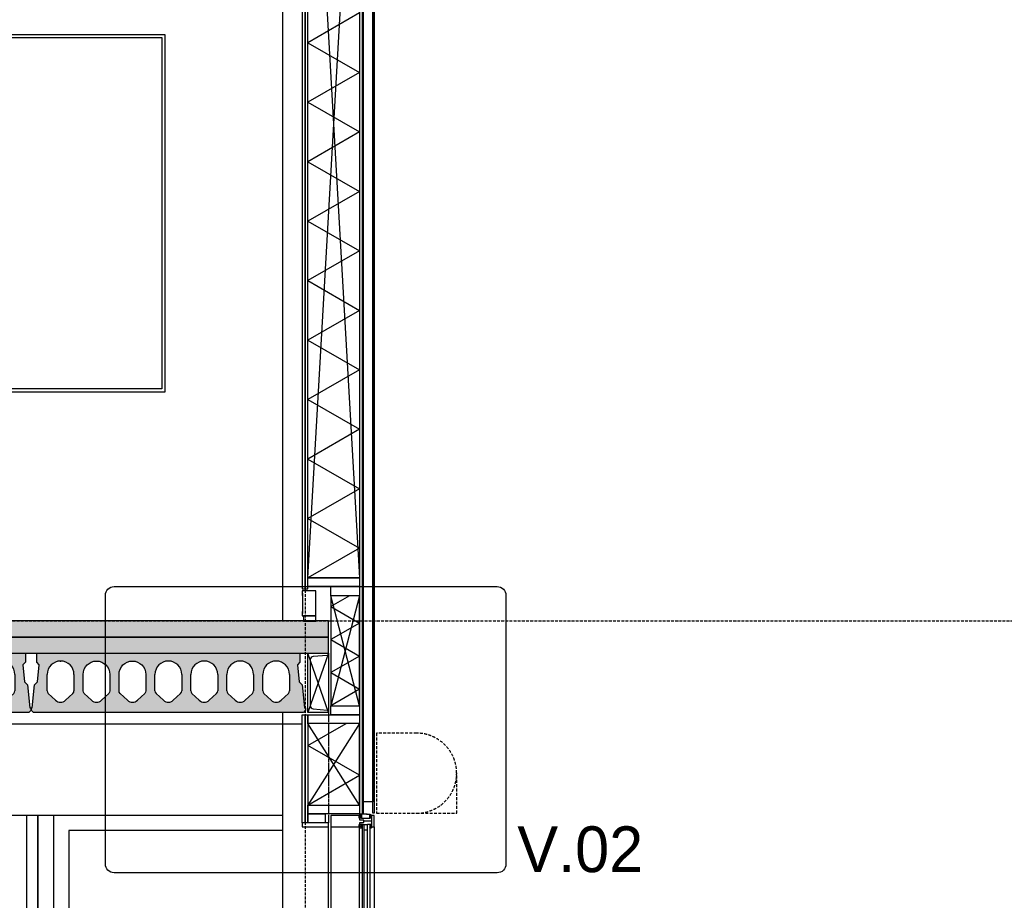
# Model space of a CAD drawing. Header units: millimetres. Extents: x -297000 to 504135, y -166520 to 252050.
# Tile 304 of 416: x 34275 to 38578, y -13020 to -9173. Entities that reach past the tile are written whole.
import ezdxf

# ---------------------------------------------------------------- set-up
doc = ezdxf.new("R2010")
doc.units = ezdxf.units.MM
doc.header["$MEASUREMENT"] = 0
for name, pattern in [('ACAD_ISO10W100', [18, 12, -3, 0, -3]), ('CENTER', [50.800000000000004, 31.75, -6.349999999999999, 6.349999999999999, -6.349999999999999]), ('DASHED', [19.049999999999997, 12.7, -6.35]), ('DASHED2', [0.375, 0.25, -0.125]), ('HIDDEN2', [4.762499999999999, 3.175, -1.5875])]:
    doc.linetypes.add(name, pattern=pattern)
doc.layers.get('Defpoints').update_dxf_attribs({"color": 6})
for name, color, linetype in [('040_AXPRI_B', 9, 'CENTER'), ('053_SHADE_S', 253, 'Continuous'), ('068_HATCH_H', 8, 'Continuous'), ('080_SYMB_DETAIL', 4, 'Continuous'), ('210_WALEX_E', 2, 'Continuous'), ('210_WALEX_G', 2, 'Continuous'), ('299_CONCR_G', 3, 'Continuous'), ('299_CONCR_H', 251, 'Continuous'), ('299_STEEL_G', 3, 'Continuous'), ('299_STEEL_H', 8, 'Continuous'), ('310_WINDO_E', 1, 'Continuous'), ('320_DOORS_E', 8, 'Continuous'), ('410_WAFEX_G', 1, 'Continuous'), ('420_WAFIN_G', 1, 'Continuous'), ('450_CEIFI_G', 2, 'Continuous'), ('610_ELECT_G', 1, 'Continuous')]:
    doc.layers.add(name, color=color, linetype=linetype)
doc.styles.add('VMX 3 BIG 200', font='unvr55w.TTF', dxfattribs={"height": 800})

# ---------------------------------------------------------------- blocks, each defined once
blk = doc.blocks.new('GRID02')
at = {"layer": '040_AXPRI_B', "linetype": 'ACAD_ISO10W100'}
blk.add_line((23199.99999783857, -2483.903999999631), (23199.99999788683, 11470.78071810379), dxfattribs=at)
blk.add_lwpolyline([(-4000, 3800), (27199.99999785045, 3800)], dxfattribs=at)
blk = doc.blocks.new('KANAALPLAAT260')
at = {"layer": '299_CONCR_H'}
h = blk.add_hatch(color=256, dxfattribs=at)
h.paths.add_polyline_path([(5.049627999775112, 120.4962809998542), (18.44946200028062, 133.8961149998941), (25.96350099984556, 209.0364990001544), (15, 220), (15, 260), (1165, 260), (1165, 220), (1154.036499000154, 209.0364990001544), (1161.550537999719, 133.8961149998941), (1174.950372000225, 120.4962809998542), (1185, 20), (1190, 20), (1190, 10), (1180, 0), (0, 0), (-10, 10), (-10, 20), (-5, 20)])
edge = h.paths.add_edge_path(flags=16)
edge.add_arc((119, 76.68257113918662), 31.68257478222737, 226.8415831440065, 313.1584168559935)
edge.add_line((140.6714472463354, 53.57123368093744), (172.760268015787, 83.66084609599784))
edge.add_arc((162.5, 94.60282490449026), 15, 313.1584168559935, 360)
edge.add_line((177.5, 94.60282490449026), (177.5, 166.5))
edge.add_arc((119, 166.5), 58.5, 0, 180)
edge.add_line((60.5, 166.5), (60.5, 94.60282490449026))
edge.add_arc((75.5, 94.60282490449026), 14.99999999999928, 180, 226.8415831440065)
edge.add_line((65.239731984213, 83.66084609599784), (97.32855275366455, 53.57123368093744))
edge = h.paths.add_edge_path(flags=16)
edge.add_line((254.3285527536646, 53.57123368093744), (222.239731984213, 83.66084609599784))
edge.add_arc((232.5, 94.60282490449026), 14.99999999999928, 180, 226.8415831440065, ccw=False)
edge.add_line((217.5, 94.60282490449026), (217.5, 166.5))
edge.add_arc((276, 166.5), 58.5, 0, 180, ccw=False)
edge.add_line((334.5, 166.5), (334.5, 94.60282490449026))
edge.add_arc((319.5, 94.60282490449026), 15, -46.841583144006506, 0, ccw=False)
edge.add_line((329.760268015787, 83.66084609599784), (297.6714472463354, 53.57123368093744))
edge.add_arc((276, 76.68257113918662), 31.68257478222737, 226.8415831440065, 313.1584168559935, ccw=False)
edge = h.paths.add_edge_path(flags=16)
edge.add_arc((389.5, 94.60282490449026), 14.99999999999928, 180, 226.8415831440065)
edge.add_line((379.239731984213, 83.66084609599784), (411.3285527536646, 53.57123368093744))
edge.add_arc((433, 76.68257113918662), 31.68257478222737, 226.8415831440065, 313.1584168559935)
edge.add_line((454.6714472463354, 53.57123368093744), (486.760268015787, 83.66084609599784))
edge.add_arc((476.5, 94.60282490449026), 15, 313.1584168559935, 360)
edge.add_line((491.5, 94.60282490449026), (491.5, 166.5))
edge.add_arc((433, 166.5), 58.5, 0, 180)
edge.add_line((374.5, 166.5), (374.5, 94.60282490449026))
edge = h.paths.add_edge_path(flags=16)
edge.add_arc((590, 76.68257113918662), 31.68257478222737, 226.8415831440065, 313.1584168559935)
edge.add_line((611.6714472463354, 53.57123368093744), (643.760268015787, 83.66084609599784))
edge.add_arc((633.5, 94.60282490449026), 15, 313.1584168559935, 360)
edge.add_line((648.5, 94.60282490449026), (648.5, 166.5))
edge.add_arc((590, 166.5), 58.5, 0, 180)
edge.add_line((531.5, 166.5), (531.5, 94.60282490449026))
edge.add_arc((546.5, 94.60282490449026), 14.99999999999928, 180, 226.8415831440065)
edge.add_line((536.239731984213, 83.66084609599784), (568.3285527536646, 53.57123368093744))
edge = h.paths.add_edge_path(flags=16)
edge.add_line((725.3285527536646, 53.57123368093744), (693.239731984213, 83.66084609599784))
edge.add_arc((703.5, 94.60282490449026), 14.99999999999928, 180, 226.8415831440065, ccw=False)
edge.add_line((688.5, 94.60282490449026), (688.5, 166.5))
edge.add_arc((747, 166.5), 58.5, 0, 180, ccw=False)
edge.add_line((805.5, 166.5), (805.5, 94.60282490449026))
edge.add_arc((790.5, 94.60282490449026), 15, -46.841583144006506, 0, ccw=False)
edge.add_line((800.760268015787, 83.66084609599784), (768.6714472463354, 53.57123368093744))
edge.add_arc((747, 76.68257113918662), 31.68257478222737, 226.8415831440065, 313.1584168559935, ccw=False)
edge = h.paths.add_edge_path(flags=16)
edge.add_arc((860.5, 94.60282490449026), 14.99999999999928, 180, 226.8415831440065)
edge.add_line((850.239731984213, 83.66084609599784), (882.3285527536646, 53.57123368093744))
edge.add_arc((904, 76.68257113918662), 31.68257478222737, 226.8415831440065, 313.1584168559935)
edge.add_line((925.6714472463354, 53.57123368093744), (957.760268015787, 83.66084609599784))
edge.add_arc((947.5, 94.60282490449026), 15, 313.1584168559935, 360)
edge.add_line((962.5, 94.60282490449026), (962.5, 166.5))
edge.add_arc((904, 166.5), 58.5, 0, 180)
edge.add_line((845.5, 166.5), (845.5, 94.60282490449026))
edge = h.paths.add_edge_path(flags=16)
edge.add_line((1002.5, 94.60282490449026), (1002.5, 166.5))
edge.add_arc((1061, 166.5), 58.5, 0, 180, ccw=False)
edge.add_line((1119.5, 166.5), (1119.5, 94.60282490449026))
edge.add_arc((1104.5, 94.60282490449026), 15, -46.841583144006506, 0, ccw=False)
edge.add_line((1114.760268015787, 83.66084609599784), (1082.671447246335, 53.57123368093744))
edge.add_arc((1061, 76.68257113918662), 31.68257478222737, 226.8415831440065, 313.1584168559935, ccw=False)
edge.add_line((1039.328552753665, 53.57123368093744), (1007.239731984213, 83.66084609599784))
edge.add_arc((1017.5, 94.60282490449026), 14.99999999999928, 180, 226.8415831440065, ccw=False)
at = {"layer": '299_CONCR_G'}
for p, q in [((60.5, 94.60282490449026), (60.5, 166.5)), ((177.5, 166.5), (177.5, 94.60282490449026)), ((531.5, 94.60282490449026), (531.5, 166.5)), ((648.5, 166.5), (648.5, 94.60282490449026)), ((688.5, 94.60282490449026), (688.5, 166.5)), ((805.5, 166.5), (805.5, 94.60282490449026)), ((845.5, 94.60282490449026), (845.5, 166.5)), ((962.5, 166.5), (962.5, 94.60282490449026)), ((1002.5, 94.60282490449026), (1002.5, 166.5)), ((1119.5, 166.5), (1119.5, 94.60282490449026)), ((97.32855275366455, 53.57123368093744), (65.239731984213, 83.66084609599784)), ((254.3285527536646, 53.57123368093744), (222.239731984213, 83.66084609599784)), ((329.760268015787, 83.66084609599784), (297.6714472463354, 53.57123368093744)), ((411.3285527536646, 53.57123368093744), (379.239731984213, 83.66084609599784)), ((486.760268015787, 83.66084609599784), (454.6714472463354, 53.57123368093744)), ((568.3285527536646, 53.57123368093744), (536.239731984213, 83.66084609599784)), ((643.760268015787, 83.66084609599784), (611.6714472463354, 53.57123368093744)), ((725.3285527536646, 53.57123368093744), (693.239731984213, 83.66084609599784)), ((800.760268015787, 83.66084609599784), (768.6714472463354, 53.57123368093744)), ((882.3285527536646, 53.57123368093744), (850.239731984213, 83.66084609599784)), ((957.760268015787, 83.66084609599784), (925.6714472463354, 53.57123368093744)), ((1039.328552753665, 53.57123368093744), (1007.239731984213, 83.66084609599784)), ((1114.760268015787, 83.66084609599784), (1082.671447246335, 53.57123368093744))]:
    blk.add_line(p, q, dxfattribs=at)
blk.add_lwpolyline([(1161.550537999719, 133.8961149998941), (1174.950372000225, 120.4962809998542), (1185, 20), (1190, 20), (1190, 10), (1180, 0), (0, 0), (-10, 10), (-10, 20), (-5, 20), (5.049627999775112, 120.4962809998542), (18.44946200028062, 133.8961149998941), (25.96350099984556, 209.0364990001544), (15, 220), (15, 260), (1165, 260), (1165, 220), (1154.036499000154, 209.0364990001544)], close=True, dxfattribs=at)
for points in [[(222.2397319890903, 83.6608460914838, -0.2072792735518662), (217.5, 94.60282490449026), (217.5, 166.5, -0.9999999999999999), (334.5, 166.5), (334.5, 94.60282490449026, -0.2072792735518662), (329.7602680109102, 83.66084609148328)], [(379.2397319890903, 83.6608460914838, -0.2072792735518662), (374.5, 94.60282490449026), (374.5, 166.5, -0.9999999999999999), (491.5, 166.5), (491.5, 94.60282490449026, -0.2072792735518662), (486.7602680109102, 83.66084609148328)]]:
    blk.add_lwpolyline(points, format="xyb", dxfattribs=at)
blk.add_lwpolyline([(172.760268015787, 83.66084609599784), (140.6714472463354, 53.57123368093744)], dxfattribs=at)
for centre, radius, start, end in [((119, 166.5), 58.5, 0, 180), ((590, 166.5), 58.5, 0, 180), ((747, 166.5), 58.5, 0, 180), ((904, 166.5), 58.5, 0, 180), ((1061, 166.5), 58.5, 0, 180), ((75.5, 94.60282490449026), 14.99999999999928, 180, 226.8415831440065), ((162.5, 94.60282490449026), 15, 313.1584168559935, 0), ((546.5, 94.60282490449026), 14.99999999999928, 180, 226.8415831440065), ((633.5, 94.60282490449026), 15, 313.1584168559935, 0), ((703.5, 94.60282490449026), 14.99999999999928, 180, 226.8415831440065), ((790.5, 94.60282490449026), 15, 313.1584168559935, 0), ((860.5, 94.60282490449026), 14.99999999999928, 180, 226.8415831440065), ((947.5, 94.60282490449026), 15, 313.1584168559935, 0), ((1017.5, 94.60282490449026), 14.99999999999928, 180, 226.8415831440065), ((1104.5, 94.60282490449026), 15, 313.1584168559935, 0), ((119, 76.68257113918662), 31.68257478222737, 226.8415831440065, 313.1584168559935), ((276, 76.68257113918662), 31.68257478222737, 226.8415831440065, 313.1584168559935), ((433, 76.68257113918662), 31.68257478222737, 226.8415831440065, 313.1584168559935), ((590, 76.68257113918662), 31.68257478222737, 226.8415831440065, 313.1584168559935), ((747, 76.68257113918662), 31.68257478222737, 226.8415831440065, 313.1584168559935), ((904, 76.68257113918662), 31.68257478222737, 226.8415831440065, 313.1584168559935), ((1061, 76.68257113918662), 31.68257478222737, 226.8415831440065, 313.1584168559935)]:
    blk.add_arc(centre, radius, start, end, dxfattribs=at)
at = {"layer": '299_CONCR_G', "linetype": 'ByBlock'}
blk.add_point((119.0456621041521, 224.9999821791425), dxfattribs=at)
blk = doc.blocks.new('UNP260')
at = {"layer": '299_STEEL_G'}
blk.add_lwpolyline([(44.99999676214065, -129.9999906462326), (44.99999676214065, 130.0000093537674), (-45.00000323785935, 130.0000093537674), (-45.00000323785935, 126.0623736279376, 0.3910205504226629), (-38.55821979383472, 119.0846666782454), (22.11642987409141, 114.230694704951, -0.3910205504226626), (34.99999676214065, 100.2752808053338), (34.99999676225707, -100.275262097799, -0.3910205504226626), (22.11642987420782, -114.2306759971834), (-38.55821979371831, -119.0846479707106, 0.3910205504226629), (-45.00000323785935, -126.0623549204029), (-45.00000323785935, -129.9999906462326)], format="xyb", close=True, dxfattribs=at)
at = {"layer": 'Defpoints'}
for points in [[(-45.00000323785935, 130.0000093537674), (44.99999676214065, -129.9999906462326)], [(-44.99999028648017, -129.9999906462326), (44.99999676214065, 130.0000093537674)]]:
    blk.add_lwpolyline(points, dxfattribs=at)
blk.add_lwpolyline([(44.99999676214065, 130.0000093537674), (-44.99999028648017, 130.0000093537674), (-44.99999028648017, -129.9999906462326), (44.99999676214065, -129.9999906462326)], close=True, dxfattribs=at)
blk = doc.blocks.new('SEGMENTDEUR_aanzicht')
at = {"layer": '320_DOORS_E'}
for points in [[(5700.000000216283, 2950), (100.0000004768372, 2950)], [(4580.000000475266, 0), (4630.000000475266, 0), (4630.000000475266, 2950), (4580.000000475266, 2950), (4580.000000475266, 0)], [(4630.000000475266, 0), (4700.002486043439, -2.275919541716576e-07), (4700.002486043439, 2950), (4630.000000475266, 2950.000000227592), (4630.000000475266, 0)], [(5699.99998373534, 2885), (4765.002469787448, 2885), (4765.002469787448, 2442.99999999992), (5699.99998373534, 2442.999999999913)]]:
    blk.add_lwpolyline(points, dxfattribs=at)
blk = doc.blocks.new('ALCOA_gevel_drs')
at = {"layer": '310_WINDO_E', "color": 2}
for points in [[(112.0000000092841, 2899.999580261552), (234.000000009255, 2899.999580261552), (234.000000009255, 2911.499580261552), (236.500000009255, 2911.499580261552), (236.500000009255, 2919.999580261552), (255.0000000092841, 2919.999580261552), (255.0000000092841, 2929.999580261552), (236.5000000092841, 2929.999580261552), (236.5000000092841, 2938.499580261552), (234.000000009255, 2938.499580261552), (234.000000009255, 2949.999580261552), (112.0000000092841, 2949.999580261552, 0.414213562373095), (110.0000000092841, 2947.999580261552), (110.0000000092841, 2901.999580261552, 0.414213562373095)], [(112.0000000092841, 20), (234.000000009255, 20), (234.000000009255, 8.5), (236.500000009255, 8.5), (236.500000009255, 0), (255.0000000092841, 0), (255.0000000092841, -10), (236.5000000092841, -10), (236.5000000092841, -18.5), (234.000000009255, -18.5), (234.000000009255, -30), (112.0000000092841, -30, -0.414213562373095), (110.0000000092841, -28), (110.0000000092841, 18, -0.414213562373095)]]:
    blk.add_lwpolyline(points, format="xyb", close=True, dxfattribs=at)
at = {"layer": '310_WINDO_E', "color": 8}
for points in [[(234.000000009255, 2938.499580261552), (234.000000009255, 2953.499580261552), (244.000000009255, 2953.499580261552), (244.000000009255, 2938.499580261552), (234.000000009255, 2938.499580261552)], [(234.000000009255, 2938.499580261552), (244.000000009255, 2953.499580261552)], [(234.000000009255, 2953.499580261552), (244.000000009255, 2938.499580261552)], [(280.000000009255, 2938.499762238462), (280.000000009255, 2953.499762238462), (287.500000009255, 2953.499762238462), (287.500000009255, 2938.499762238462), (280.000000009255, 2938.499762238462)], [(280.000000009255, 2938.499762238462), (287.500000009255, 2953.499762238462)], [(280.000000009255, 2953.499762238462), (287.500000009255, 2938.499762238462)], [(110.0000000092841, 2924.999580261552), (110.0000000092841, 20.00164757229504)], [(234.000000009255, 2911.499580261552), (234.000000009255, 2896.499580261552), (249.000000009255, 2896.499580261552), (249.000000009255, 2911.499580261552), (234.000000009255, 2911.499580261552)], [(234.000000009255, 2911.499580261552), (249.000000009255, 2896.499580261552)], [(234.000000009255, 2896.499580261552), (249.000000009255, 2911.499580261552)], [(234.000000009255, 2899.999580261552), (234.0000066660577, 19.99981802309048)], [(280.000000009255, 2911.499580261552), (280.000000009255, 2896.499580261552), (287.500000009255, 2896.499580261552), (287.500000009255, 2911.499580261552), (280.000000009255, 2911.499580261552)], [(280.000000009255, 2911.499580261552), (287.500000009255, 2896.499580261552)], [(280.000000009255, 2896.499580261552), (287.500000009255, 2911.499580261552)], [(300.000000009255, 2899.999671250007), (300.0000066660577, 19.99990901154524)], [(234.000000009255, 8.5), (234.000000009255, 23.5), (249.000000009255, 23.5), (249.000000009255, 8.5), (234.000000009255, 8.5)], [(234.000000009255, 8.5), (249.000000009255, 23.5)], [(234.000000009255, 23.5), (249.000000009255, 8.5)], [(280.000000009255, 8.5), (280.000000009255, 23.5), (287.500000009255, 23.5), (287.500000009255, 8.5), (280.000000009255, 8.5)], [(280.000000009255, 8.5), (287.500000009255, 23.5)], [(280.000000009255, 23.5), (287.500000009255, 8.5)], [(280.000000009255, -18.50018197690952), (280.000000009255, -33.50018197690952), (287.500000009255, -33.50018197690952), (287.500000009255, -18.50018197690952), (280.000000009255, -18.50018197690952)], [(280.000000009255, -18.50018197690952), (287.500000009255, -33.50018197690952)], [(280.000000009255, -33.50018197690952), (287.500000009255, -18.50018197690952)]]:
    blk.add_lwpolyline(points, dxfattribs=at)
at = {"layer": '310_WINDO_E'}
for points in [[(280.000000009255, 2953.499762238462), (252.000000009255, 2956.499762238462), (244.000000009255, 2956.499762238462), (244.000000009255, 2938.499762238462), (280.000000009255, 2938.499762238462), (280.000000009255, 2953.499762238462)], [(249.000000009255, 9.20692233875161), (249.000000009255, 2910.792657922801), (255.000000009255, 2910.792657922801), (255.000000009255, 9.20692233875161), (249.000000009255, 9.20692233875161)], [(255.000000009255, 2910.792657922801), (271.000000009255, 2910.792657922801)], [(280.000000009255, 7.006922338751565), (271.000000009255, 7.006922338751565), (271.000000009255, 2912.992657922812), (280.000000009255, 2912.992657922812), (280.000000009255, 7.013844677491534)], [(255.000000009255, 9.20692233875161), (271.000000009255, 9.20692233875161)]]:
    blk.add_lwpolyline(points, dxfattribs=at)
at = {"layer": '310_WINDO_E', "color": 2}
for points in [[(287.500000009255, 2899.999671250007), (300.000000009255, 2899.999671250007), (300.0000000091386, 2949.999671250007), (287.500000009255, 2949.999671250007), (287.500000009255, 2899.999671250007)], [(287.500000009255, 2924.999671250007), (255.0000000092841, 2924.999580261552)], [(287.500000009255, 19.99990901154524), (300.000000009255, 19.99990901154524), (300.0000000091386, -30.00009098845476), (287.500000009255, -30.00009098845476), (287.500000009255, 19.99990901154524)], [(287.500000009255, -5.000090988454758), (255.0000000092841, -5)]]:
    blk.add_lwpolyline(points, dxfattribs=at)
blk = doc.blocks.new('1006_X-03.01')
at = {"layer": '053_SHADE_S'}
h = blk.add_hatch(color=256, dxfattribs=at)
h.paths.add_polyline_path([(-100.0000022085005, 3660), (23299.99998491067, 3659.999962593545), (23300.01118477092, 3729.999962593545), (-100.0000022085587, 3730)])
h.paths.add_polyline_path([(-100.0000022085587, 3730), (23300.01118477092, 3729.999962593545), (23300.01099170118, 3800), (-100.0000022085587, 3800)])
at = {"layer": '068_HATCH_H'}
h = blk.add_hatch(dxfattribs=at)
h.set_pattern_fill('AR-CONC', color=256, scale=10, style=0)
h.set_pattern_definition([(49.99999999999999, (-12325.00000200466, 15600.00000125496), (71.72601826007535, -6.275213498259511), [7.5, -82.5]), (355, (-12325.00000200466, 15600.00000125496), (-13.8751333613, 75.21921337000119), [6, -66]), (100.4514, (-12319.02283400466, 15599.47706725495), (57.85093817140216, 68.94395420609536), [6.374018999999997, -70.11421119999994]), (46.18420000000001, (-12325.00000200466, 15620.00000125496), (106.7241048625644, -16.55190143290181), [11.25, -123.75]), (96.6356, (-12316.10632750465, 15618.62067055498), (93.46627055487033, 97.41178709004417), [9.561028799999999, -105.1713]), (351.1842, (-12325.00000200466, 15620.00000125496), (93.46619451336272, 97.41186009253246), [9, -99]), (21, (-12315.00000200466, 15615.00000125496), (59.69070521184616, -40.26188906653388), [7.5, -82.5]), (326.0000000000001, (-12315.00000200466, 15615.00000125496), (24.33153319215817, 72.5150045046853), [6, -66]), (71.4514, (-12310.02577870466, 15611.64484065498), (84.02226285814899, 32.25304967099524), [6.374019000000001, -70.1142112]), (37.50000000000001, (-12325.00000200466, 15600.00000125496), (1.215985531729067, 33.28938538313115), [0, -65.19999999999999, 0, -67, 0, -66.25]), (7.499999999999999, (-12325.00000200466, 15600.00000125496), (26.30695374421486, 39.44117118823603), [0, -38.2, 0, -63.7, 0, -25.25]), (327.5, (-12347.30000200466, 15600.00000125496), (53.38224361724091, -2.25548717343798), [0, -25, 0, -78, 0, -103.5]), (317.5, (-12357.30000200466, 15600.00000125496), (58.31861693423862, 10.01049823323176), [0, -32.5, 0, -51.8, 0, -73.5])])
h.paths.add_polyline_path([(-100.0000022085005, 3660), (23299.99998491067, 3659.999962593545), (23300.01118477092, 3729.999962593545), (-100.0000022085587, 3730)])
for points in [[(23434.99997403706, 6456.172329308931), (23209.9999978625, 6326.268532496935), (23434.99997403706, 6196.364735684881), (23209.9999978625, 6066.460938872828), (23434.99999747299, 5936.557128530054), (23209.9999978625, 5806.65331818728), (23434.99999747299, 5676.749507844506), (23209.9999978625, 5546.845697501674), (23434.99999747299, 5416.9418871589), (23209.9999978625, 5287.038076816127), (23434.9999978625, 5157.134266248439), (23209.9999978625, 5027.230455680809), (23434.99999747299, 4897.326645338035), (23209.9999978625, 4767.422834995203), (23434.99999747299, 4637.519024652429), (23209.9999978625, 4507.615214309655), (23434.99999747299, 4377.711403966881), (23209.9999978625, 4247.807593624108), (23434.99997403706, 4117.903796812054), (23209.9999978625, 3988)], [(23391.38438549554, 3910), (23309.9999978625, 3863.012701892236), (23434.9999978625, 3790.84391824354), (23309.9999978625, 3718.675134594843), (23434.9999978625, 3646.506350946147), (23309.9999978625, 3574.337567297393), (23434.9999978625, 3502.168783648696), (23309.9999978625, 3430)], [(23209.9999978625, 2996), (23434.9999978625, 3125.903810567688), (23209.9999978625, 3255.807621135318), (23376.61008535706, 3352)]]:
    blk.add_lwpolyline(points, dxfattribs=at)
at = {"layer": '210_WALEX_E', "color": 1}
for points in [[(23209.9999978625, 7931.280115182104), (23434.9999978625, 7931.280115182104), (23434.9999978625, 3988), (23209.9999978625, 3988)], [(23309.9999978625, 3430), (23434.9999978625, 3430), (23434.9999978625, 3910), (23309.9999978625, 3910)], [(23209.9999978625, 2996), (23434.9999978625, 2996), (23434.9999978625, 3352), (23209.9999978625, 3352)]]:
    blk.add_lwpolyline(points, close=True, dxfattribs=at)
at = {"layer": '210_WALEX_E', "color": 8}
for points in [[(23209.99999786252, 3988.000000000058), (23434.9999978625, 7931.280115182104)], [(23209.9999978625, 7931.280115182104), (23434.9999978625, 3988)], [(23434.9999978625, 3430), (23309.9999978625, 3910)], [(23434.9999978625, 3910), (23309.9999978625, 3430)], [(23434.9999978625, 2996), (23209.9999978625, 3352)], [(23434.9999978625, 3352), (23209.9999978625, 2996)]]:
    blk.add_lwpolyline(points, dxfattribs=at)
at = {"layer": '210_WALEX_G'}
for points in [[(23434.99999786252, 8623.593698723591), (23434.9999978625, 2958), (23448.9999978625, 2958), (23448.99999786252, 8629.280115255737), (23434.99999786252, 8623.593698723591)], [(23209.9999978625, 3988), (23434.9999978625, 3988), (23434.9999978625, 3950), (23209.9999978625, 3950)], [(23209.9999978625, 3390), (23434.9999978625, 3390), (23434.9999978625, 3352), (23209.9999978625, 3352)], [(23209.9999978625, 2996), (23434.9999978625, 2996), (23434.9999978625, 2958), (23209.9999978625, 2958)]]:
    blk.add_lwpolyline(points, close=True, dxfattribs=at)
at = {"layer": '210_WALEX_G', "linetype": 'DASHED2', "ltscale": 0.5}
blk.add_lwpolyline([(23444.07930198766, 8646.709594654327), (23450.9999978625, 8629.67078968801), (23450.9999978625, 2958.618680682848), (23481.99999785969, 2955.297252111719), (23481.99999785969, 2938.500090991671)], dxfattribs=at)
at = {"layer": '210_WALEX_G', "color": 8}
blk.add_lwpolyline([(23494.00001142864, 3010), (23448.9999978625, 3010), (23448.9999978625, 8518.010546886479), (23494.00001142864, 8518.010546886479)], close=True, dxfattribs=at)
at = {"layer": '210_WALEX_G'}
for points in [[(23309.9999978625, 3910), (23309.9999978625, 3950), (23434.9999978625, 3950), (23434.9999978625, 3910), (23309.9999978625, 3910)], [(23309.9999978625, 3390), (23309.9999978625, 3430), (23434.9999978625, 3430), (23434.9999978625, 3390), (23309.9999978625, 3390)], [(23209.9999978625, 2918), (23209.9999978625, 2958), (23284.9999978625, 2958), (23284.9999978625, 2918), (23209.9999978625, 2918)]]:
    blk.add_lwpolyline(points, dxfattribs=at)
at = {"layer": '299_CONCR_G'}
for points in [[(-100.0000022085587, 3730), (23300.01118477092, 3729.999962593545), (23300.01099170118, 3800), (-100.0000022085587, 3800)], [(-100.0000022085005, 3660), (23299.99998491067, 3659.999962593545), (23300.01118477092, 3729.999962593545), (-100.0000022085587, 3730)]]:
    blk.add_lwpolyline(points, close=True, dxfattribs=at)
at = {"layer": '299_STEEL_G', "color": 8, "linetype": 'DASHED'}
blk.add_lwpolyline([(23510.00001142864, 2960), (23685.00001142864, 2960, 0.414213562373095), (23860.00001142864, 3135), (23860.00001142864, 3135, 0.414213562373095), (23685.00001142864, 3310), (23510.00001142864, 3310)], format="xyb", close=True, dxfattribs=at)
blk.add_lwpolyline([(23685.00001142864, 2960), (23860.00001142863, 2960), (23860.00001142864, 3135)], dxfattribs=at)
at = {"layer": '299_STEEL_H'}
for points in [[(23100.00273000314, 3799.929566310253), (23099.99999787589, 8109.77667568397)], [(23099.99999787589, -3.904569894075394e-07), (23099.99999787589, 3400.000000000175)], [(23299.99999787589, -3.904569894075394e-07), (23299.99999785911, 2900)]]:
    blk.add_lwpolyline(points, dxfattribs=at)
at = {"layer": '299_STEEL_H', "linetype": 'HIDDEN2'}
blk.add_lwpolyline([(23299.99999786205, 3399.999962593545), (23299.99998872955, 2918)], dxfattribs=at)
at = {"layer": '310_WINDO_E'}
blk.add_lwpolyline([(23455.00432007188, 2887.992738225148), (23470.99999785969, 2887.992738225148)], dxfattribs=at)
at = {"layer": '320_DOORS_E', "color": 1}
blk.add_lwpolyline([(19599.99999857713, 6362.450106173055), (22584.99999739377, 6362.450106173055), (22584.99999739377, 4800), (19599.99999857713, 4800), (19599.99999857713, 6362.450106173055)], dxfattribs=at)
at = {"layer": '320_DOORS_E'}
blk.add_lwpolyline([(19613.99999857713, 6348.450106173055), (22570.99999739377, 6348.450106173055), (22570.99999739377, 4814), (19613.99999857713, 4814)], close=True, dxfattribs=at)
at = {"layer": '410_WAFEX_G'}
blk.add_lwpolyline([(23500.00001142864, 2960), (23494.00001142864, 2960), (23494.00001142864, 8700), (23500.00001142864, 8700), (23500.00001142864, 2960)], dxfattribs=at)
at = {"layer": '420_WAFIN_G'}
for points in [[(23197.4999978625, 3940.000001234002), (23197.50002086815, 7944.280113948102), (23185.00002086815, 7944.280113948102), (23184.99999522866, 3940.000002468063), (23197.4999978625, 3940.000002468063)], [(23209.9999978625, 3940), (23209.99999786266, 7956.780115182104), (23197.49999786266, 7956.780115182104), (23197.49999522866, 3940.000001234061), (23209.9999978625, 3940.000001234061)], [(23197.4999978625, 3390), (23197.4999978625, 2918), (23184.9999978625, 2918), (23184.9999978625, 3390), (23197.4999978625, 3390)], [(23209.9999978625, 3390), (23209.9999978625, 2918), (23197.4999978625, 2918), (23197.4999978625, 3390), (23209.9999978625, 3390)], [(23299.99999785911, 2918), (23184.9999978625, 2918), (23184.9999978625, 2900), (23299.99999785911, 2900), (23299.99999785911, 2918)]]:
    blk.add_lwpolyline(points, dxfattribs=at)
at = {"layer": '450_CEIFI_G'}
blk.add_lwpolyline([(17449.99999785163, 3350.000000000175), (23184.9999978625, 3350.000000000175)], dxfattribs=at)
at = {"layer": '610_ELECT_G'}
for points in [[(23184.9999952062, 3841.935748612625), (23184.99999520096, 3821.935748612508), (23244.99999522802, 3821.935748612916), (23244.99999522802, 3931.935748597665), (23184.99999522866, 3931.93574861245), (23184.99999522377, 3911.935748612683)], [(23186.99999520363, 3832.935748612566), (23186.99999522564, 3921.935748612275)]]:
    blk.add_lwpolyline(points, dxfattribs=at)
blk.add_lwpolyline([(23190.00001867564, 3799.935748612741), (23244.99999522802, 3799.935748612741), (23244.99999522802, 3821.935748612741), (23190.00001867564, 3821.935748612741)], close=True, dxfattribs=at)
for name, p in [('GRID02', (0, 0)), ('KANAALPLAAT260', (20809.99999786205, 3400.000000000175)), ('KANAALPLAAT260', (22009.99999786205, 3400.000000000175)), ('SEGMENTDEUR_aanzicht', (17400.00000161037, 0)), ('ALCOA_gevel_drs', (23199.99999785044, 0.0003287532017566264))]:
    blk.add_blockref(name, p)
at = {"xscale": -1}
blk.add_blockref('UNP260', (23254.99999462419, 3529.999990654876), dxfattribs=at)

msp = doc.modelspace()

# ---------------------------------------------------------------- linework, layer by layer
at = {"layer": '080_SYMB_DETAIL', "color": 6}
msp.add_lwpolyline([(36399.99999997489, -11687.50000126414), (36399.99999997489, -12862.50000126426, -0.4142135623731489), (36362.49999997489, -12900.00000126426), (34687.49999997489, -12900.00000126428, -0.414213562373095), (34649.99999997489, -12862.50000126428), (34649.99999997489, -11687.50000126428, -0.4142135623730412), (34687.49999997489, -11650.00000126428), (36362.49999997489, -11650.00000126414, -0.414213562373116)], format="xyb", close=True, dxfattribs=at)

# ---------------------------------------------------------------- block references
msp.add_blockref('1006_X-03.01', (12325.00000211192, -15600.00000125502))

# ---------------------------------------------------------------- texts
at = {"layer": '080_SYMB_DETAIL', "insert": (36449.99999997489, -12900.00000126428), "char_height": 200.0000000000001, "attachment_point": 7, "style": 'VMX 3 BIG 200'}
msp.add_mtext('V.02', dxfattribs=at)

doc.saveas('drawing.dxf')
